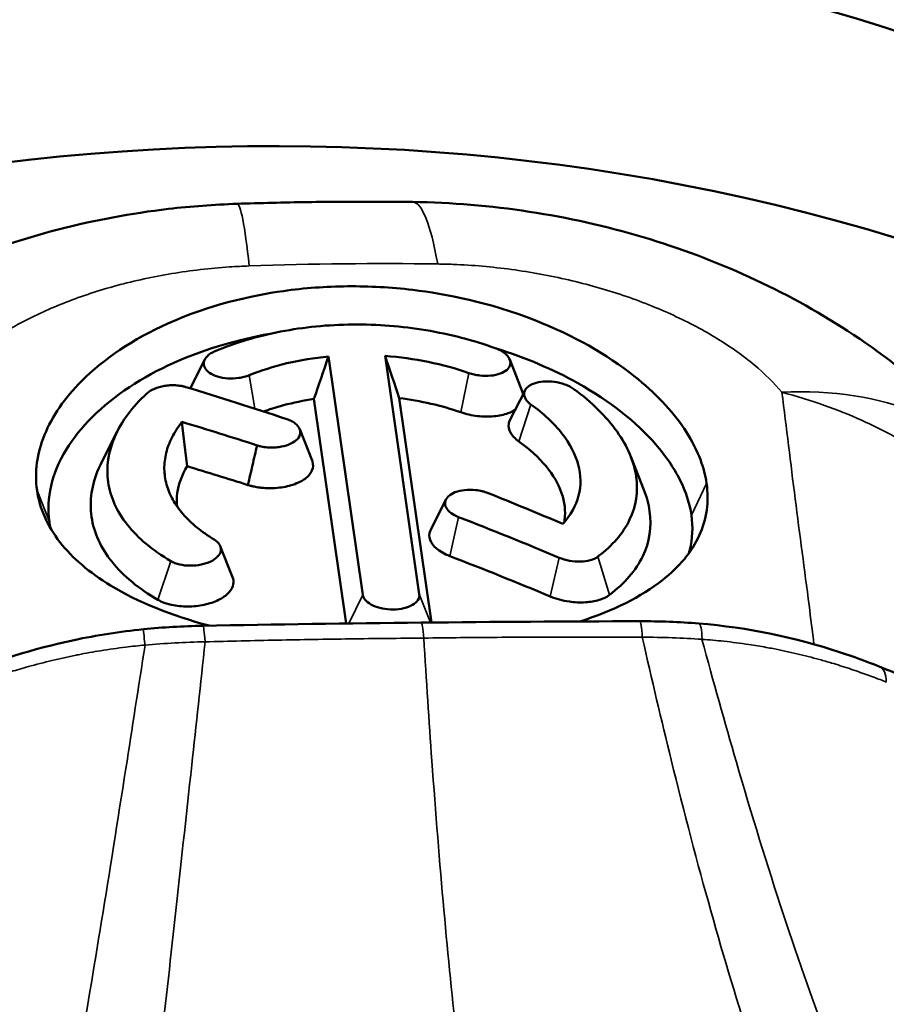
# Model space of a CAD drawing. Header units: millimetres. Extents: x 0 to 4686, y -120 to 1682.
# Tile 371 of 558: x 2083.11 to 2088.61, y 841.5 to 847.75. Entities that reach past the tile are written whole.
import ezdxf

# ---------------------------------------------------------------- set-up
doc = ezdxf.new("R2010")
doc.units = ezdxf.units.MM
doc.header["$LTSCALE"] = 2
doc.layers.add('Sichtbar (ISO)', color=7, linetype='Continuous', lineweight=50)
doc.layers.add('Sichtbar schmal (ISO)', color=7, linetype='Continuous', lineweight=35)

msp = doc.modelspace()

# ---------------------------------------------------------------- linework, layer by layer
at = {"layer": 'Sichtbar (ISO)'}
for p, q in [((2084.1961, 845.4113), (2084.2883, 845.594)), ((2085.0727, 845.6134), (2085.2894, 844.1027)), ((2085.6481, 844.1064), (2085.4314, 845.6171)), ((2086.2213, 845.594), (2086.3029, 845.3873)), ((2086.223, 845.2095), (2086.3185, 845.3988)), ((2085.1846, 843.92), (2084.9803, 845.344)), ((2085.5213, 845.3496), (2085.7255, 843.9263)), ((2084.8901, 845.153), (2084.9688, 844.9537)), ((2083.6317, 844.936), (2083.7336, 845.138)), ((2086.9889, 844.9788), (2087.0722, 844.7676)), ((2085.7208, 844.5148), (2085.8174, 844.7064)), ((2084.3866, 844.4104), (2084.4643, 844.2135))]:
    msp.add_line(p, q, dxfattribs=at)
for centre, major_axis, ratio, start_param, end_param in [((2083.9389, 838.4646), (11.6869, 1.6297), 0.831833, 0, 3.141593), ((2084.1305, 837.0903), (-11.6869, -1.6297), 0.831833, 3.073418, 6.35136), ((2088.2749, 852.1589), (-3.7015, -8.5722), 0.058993, 5.606299, 5.656422), ((2082.7184, 852.4601), (-3.319, 8.901), 0.025172, 3.777703, 3.826108), ((2084.6205, 825.7909), (-14.9847, 17.4038), 0.722899, 5.401219, 5.43392), ((2084.6544, 825.5537), (-14.9831, 17.402), 0.722902, 5.4126, 5.436925), ((2087.4232, 858.3167), (-2.5612, -14.9748), 0.145858, 5.804375, 5.844733), ((2084.5848, 825.5756), (-14.6166, 17.1492), 0.727091, 5.419855, 5.439892), ((2084.6221, 825.7777), (-14.9943, 17.4152), 0.722901, 5.311739, 5.336028), ((2084.6548, 825.5209), (-15.0071, 17.4312), 0.722922, 5.314808, 5.347436), ((2084.5925, 825.5227), (-14.6722, 17.1937), 0.72673, 5.319822, 5.352996)]:
    msp.add_ellipse(centre, major_axis=major_axis, ratio=ratio, start_param=start_param, end_param=end_param, dxfattribs=at)
for points, knots in [([(2080.8686, 844.7219), (2081.0765, 845.0424), (2081.3409, 845.3291), (2081.9529, 845.8245), (2082.3115, 846.0345), (2083.1203, 846.3743), (2083.5866, 846.4944), (2084.2019, 846.5661), (2084.3471, 846.577), (2084.4925, 846.5819)], [0, 0, 0, 0, 0.1196782, 0.1196782, 0.2463729, 0.2463729, 0.3890752, 0.3890752, 0.4327231, 0.4327231, 0.4327231, 0.4327231]), ([(2084.4925, 846.5819), (2084.5668, 846.5844), (2084.6411, 846.5866), (2084.7897, 846.5902), (2084.864, 846.5916), (2085.0124, 846.5939), (2085.0867, 846.5946), (2085.235, 846.5955), (2085.3092, 846.5956), (2085.4574, 846.595), (2085.5315, 846.5944), (2085.6055, 846.5934)], [1.52646959, 1.52646959, 1.52646959, 1.52646959, 1.54420081, 1.54420081, 1.56193203, 1.56193203, 1.57966325, 1.57966325, 1.59739446, 1.59739446, 1.61512568, 1.61512568, 1.61512568, 1.61512568]), ([(2085.6055, 846.5934), (2086.0976, 846.587), (2086.5979, 846.5104), (2087.5282, 846.2328), (2087.971, 846.0315), (2088.7774, 845.5069), (2089.148, 845.1686), (2089.4339, 844.7732)], [0, 0, 0, 0, 0.1479453, 0.1479453, 0.29297, 0.29297, 0.4462453, 0.4462453, 0.4462453, 0.4462453]), ([(2087.4694, 844.8082), (2087.453, 844.9225), (2087.4052, 845.0397), (2087.2495, 845.2716), (2087.1428, 845.3844), (2086.838, 845.6267), (2086.624, 845.7484), (2086.0904, 845.9576), (2085.8162, 846.0109), (2085.4688, 846.0524), (2085.3315, 846.0599), (2085.0553, 846.0574), (2084.9198, 846.0475), (2084.5823, 846), (2084.3192, 845.9418), (2083.8332, 845.7235), (2083.6474, 845.5984), (2083.3997, 845.3501), (2083.3203, 845.2344), (2083.2244, 844.998), (2083.2085, 844.8792), (2083.225, 844.7641)], [0.000001, 0.000001, 0.000001, 0.000001, 0.0637698, 0.0637698, 0.1273342, 0.1273342, 0.2110026, 0.2110026, 0.3107497, 0.3107497, 0.3760594, 0.3760594, 0.4413007, 0.4413007, 0.5409377, 0.5409377, 0.6242892, 0.6242892, 0.6883619, 0.6883619, 0.7524493, 0.7524493, 0.7524493, 0.7524493]), ([(2084.355, 845.6479), (2084.4822, 845.7009), (2084.621, 845.7424), (2084.9165, 845.7997), (2085.0695, 845.815), (2085.3821, 845.8179), (2085.5374, 845.8056), (2085.8434, 845.7545), (2085.9904, 845.7162), (2086.129, 845.6663)], [0.000001, 0.000001, 0.000001, 0.000001, 0.0473892, 0.0473892, 0.0944599, 0.0944599, 0.1413113, 0.1413113, 0.188527, 0.188527, 0.188527, 0.188527]), ([(2084.7009, 845.7571), (2084.5939, 845.7383), (2084.4998, 845.7154), (2084.1884, 845.6264), (2083.9814, 845.5323), (2083.6336, 845.3022), (2083.4972, 845.166), (2083.3637, 844.9469), (2083.3316, 844.8699), (2083.2958, 844.716), (2083.2922, 844.6393), (2083.303, 844.5644)], [0.3378094, 0.3378094, 0.3378094, 0.3378094, 0.3648925, 0.3648925, 0.441763, 0.441763, 0.5214112, 0.5214112, 0.5631521, 0.5631521, 0.6049372, 0.6049372, 0.6049372, 0.6049372]), ([(2084.569, 845.494), (2084.5594, 845.4901), (2084.549, 845.4867), (2084.5272, 845.481), (2084.5157, 845.4787), (2084.4811, 845.4739), (2084.4573, 845.473), (2084.4111, 845.4762), (2084.3889, 845.4802), (2084.3492, 845.4924), (2084.3317, 845.5006), (2084.3039, 845.5201), (2084.2937, 845.5313), (2084.2818, 845.5552), (2084.2803, 845.5678), (2084.2862, 845.5929), (2084.2936, 845.6052), (2084.3115, 845.6226), (2084.3189, 845.6284), (2084.3356, 845.6389), (2084.3449, 845.6437), (2084.355, 845.6479)], [0.000001, 0.000001, 0.000001, 0.000001, 0.00360295, 0.00360295, 0.0072204, 0.0072204, 0.01425993, 0.01425993, 0.02126795, 0.02126795, 0.02822385, 0.02822385, 0.03515531, 0.03515531, 0.04210993, 0.04210993, 0.04914107, 0.04914107, 0.0529392, 0.0529392, 0.05672051, 0.05672051, 0.05672051, 0.05672051]), ([(2086.129, 845.6663), (2086.1401, 845.6623), (2086.1505, 845.6577), (2086.1699, 845.6476), (2086.1787, 845.6421), (2086.2011, 845.6251), (2086.2119, 845.613), (2086.2248, 845.588), (2086.2269, 845.5754), (2086.222, 845.5512), (2086.2152, 845.5398), (2086.1934, 845.5198), (2086.1786, 845.5113), (2086.1433, 845.4984), (2086.1228, 845.494), (2086.0786, 845.4899), (2086.055, 845.4902), (2086.0196, 845.4943), (2086.0077, 845.4964), (2085.9847, 845.5016), (2085.9735, 845.5048), (2085.9629, 845.5085)], [0.000001, 0.000001, 0.000001, 0.000001, 0.00376382, 0.00376382, 0.00753793, 0.00753793, 0.01454674, 0.01454674, 0.0215189, 0.0215189, 0.028437, 0.028437, 0.0353228, 0.0353228, 0.04221066, 0.04221066, 0.04916425, 0.04916425, 0.05274615, 0.05274615, 0.05630736, 0.05630736, 0.05630736, 0.05630736]), ([(2087.3732, 844.6066), (2087.3626, 844.6807), (2087.3381, 844.7563), (2087.2623, 844.9072), (2087.2111, 844.9823), (2087.0244, 845.1974), (2086.8562, 845.3307), (2086.4976, 845.5312), (2086.3228, 845.6059), (2086.1354, 845.6639)], [0.000001, 0.000001, 0.000001, 0.000001, 0.041334, 0.041334, 0.0825517, 0.0825517, 0.1623187, 0.1623187, 0.2232629, 0.2232629, 0.2232629, 0.2232629]), ([(2085.0727, 845.6134), (2084.9821, 845.6047), (2084.8939, 845.5902), (2084.7245, 845.55), (2084.6439, 845.5244), (2084.569, 845.494)], [0, 0, 0, 0, 0.02779951, 0.02779951, 0.05567657, 0.05567657, 0.05567657, 0.05567657]), ([(2085.9629, 845.5085), (2085.8808, 845.5372), (2085.7942, 845.5609), (2085.6157, 845.5975), (2085.5239, 845.6103), (2085.4314, 845.6171)], [0.00000151, 0.00000151, 0.00000151, 0.00000151, 0.02784326, 0.02784326, 0.05568723, 0.05568723, 0.05568723, 0.05568723]), ([(2086.3556, 845.3094), (2086.3477, 845.315), (2086.3408, 845.321), (2086.3291, 845.3335), (2086.3243, 845.34), (2086.3138, 845.3591), (2086.3114, 845.3719), (2086.3156, 845.3962), (2086.3222, 845.4077), (2086.3435, 845.4277), (2086.358, 845.4362), (2086.393, 845.4489), (2086.4135, 845.4531), (2086.4572, 845.4567), (2086.4804, 845.4561), (2086.5267, 845.4498), (2086.5497, 845.4443), (2086.5818, 845.4325), (2086.5923, 845.4279), (2086.6117, 845.4178), (2086.6206, 845.4124), (2086.6286, 845.4065)], [0.000001, 0.000001, 0.000001, 0.000001, 0.00366697, 0.00366697, 0.00734545, 0.00734545, 0.01434924, 0.01434924, 0.02133004, 0.02133004, 0.02826864, 0.02826864, 0.03518815, 0.03518815, 0.0421481, 0.0421481, 0.04918057, 0.04918057, 0.05288506, 0.05288506, 0.05656729, 0.05656729, 0.05656729, 0.05656729]), ([(2083.9203, 845.3784), (2083.9334, 845.3906), (2083.9496, 845.4004), (2083.9686, 845.4086), (2083.9876, 845.4168), (2084.0095, 845.4231), (2084.0324, 845.4269), (2084.0438, 845.4288), (2084.0555, 845.4301), (2084.0672, 845.4307), (2084.079, 845.4314), (2084.0908, 845.4314), (2084.1023, 845.4308), (2084.1078, 845.4305), (2084.1138, 845.4301), (2084.1199, 845.4294), (2084.1255, 845.4288), (2084.1313, 845.428), (2084.1367, 845.4271), (2084.1396, 845.4266), (2084.1423, 845.4261), (2084.145, 845.4256), (2084.1478, 845.425), (2084.1505, 845.4244), (2084.153, 845.4238), (2084.1558, 845.4232), (2084.1584, 845.4226), (2084.1609, 845.4219), (2084.1622, 845.4215), (2084.1635, 845.421), (2084.1647, 845.4208), (2084.166, 845.4206), (2084.1672, 845.4206), (2084.1685, 845.4197)], [0, 0, 0, 0, 0.25, 0.25, 0.25, 0.5, 0.5, 0.5, 0.624549, 0.624549, 0.624549, 0.75, 0.75, 0.75, 0.809844, 0.809844, 0.809844, 0.865351, 0.865351, 0.865351, 0.893868, 0.893868, 0.893868, 0.924162, 0.924162, 0.924162, 0.958007, 0.958007, 0.958007, 0.977421, 0.977421, 0.977421, 1, 1, 1, 1]), ([(2086.6286, 845.4065), (2086.7424, 845.3231), (2086.8346, 845.2319), (2086.9686, 845.0429), (2087.0097, 844.9462), (2087.0369, 844.7565), (2087.0228, 844.6645), (2086.9405, 844.4928), (2086.8728, 844.4139), (2086.781, 844.344)], [0.000001, 0.000001, 0.000001, 0.000001, 0.0528824, 0.0528824, 0.1057709, 0.1057709, 0.1586707, 0.1586707, 0.211585, 0.211585, 0.211585, 0.211585]), ([(2084.0727, 844.3159), (2083.9582, 844.3837), (2083.8652, 844.461), (2083.7303, 844.6307), (2083.689, 844.7223), (2083.662, 844.912), (2083.6764, 845.0092), (2083.7595, 845.2002), (2083.8279, 845.2929), (2083.9203, 845.3784)], [0.000001, 0.000001, 0.000001, 0.000001, 0.0529761, 0.0529761, 0.1059341, 0.1059341, 0.1587489, 0.1587489, 0.2115572, 0.2115572, 0.2115572, 0.2115572]), ([(2084.9803, 845.344), (2084.9141, 845.3341), (2084.8499, 845.3208), (2084.7357, 845.2903), (2084.6928, 845.2761), (2084.6612, 845.2647)], [0.00000096, 0.00000096, 0.00000096, 0.00000096, 0.02077159, 0.02077159, 0.03835306, 0.03835306, 0.03835306, 0.03835306]), ([(2085.9119, 845.2597), (2085.851, 845.2808), (2085.7875, 845.299), (2085.6567, 845.3292), (2085.5895, 845.3411), (2085.5213, 845.3496)], [0.00000161, 0.00000161, 0.00000161, 0.00000161, 0.02062788, 0.02062788, 0.04131602, 0.04131602, 0.04131602, 0.04131602]), ([(2086.2559, 845.2748), (2086.2432, 845.2668), (2086.2285, 845.2597), (2086.1854, 845.2441), (2086.1545, 845.2376), (2086.0878, 845.2314), (2086.0522, 845.2319), (2085.9986, 845.2381), (2085.9804, 845.2412), (2085.9451, 845.2492), (2085.9281, 845.254), (2085.9119, 845.2597)], [0.04669656, 0.04669656, 0.04669656, 0.04669656, 0.05309126, 0.05309126, 0.06352181, 0.06352181, 0.07407909, 0.07407909, 0.07958469, 0.07958469, 0.08505672, 0.08505672, 0.08505672, 0.08505672]), ([(2086.5588, 844.5518), (2086.6083, 844.6072), (2086.6418, 844.6675), (2086.6746, 844.7944), (2086.6737, 844.8606), (2086.6376, 844.9941), (2086.6027, 845.0609), (2086.5013, 845.1902), (2086.4352, 845.2523), (2086.3556, 845.3094)], [0, 0, 0, 0, 0.0371142, 0.0371142, 0.0742222, 0.0742222, 0.1111331, 0.1111331, 0.1480407, 0.1480407, 0.1480407, 0.1480407]), ([(2084.6196, 845.0499), (2084.6201, 845.05), (2084.6206, 845.05), (2084.6214, 845.05), (2084.6218, 845.05), (2084.6223, 845.0499), (2084.6225, 845.0499), (2084.6229, 845.0498), (2084.6231, 845.0497), (2084.6234, 845.0496), (2084.6236, 845.0495), (2084.6243, 845.0492), (2084.6248, 845.049), (2084.6253, 845.0487), (2084.6253, 845.0487), (2084.6261, 845.0482), (2084.6267, 845.0478), (2084.6279, 845.0473), (2084.6284, 845.0471), (2084.6295, 845.0467), (2084.6301, 845.0465), (2084.6326, 845.0459), (2084.6342, 845.0457), (2084.6441, 845.0435), (2084.6487, 845.0423), (2084.6688, 845.0385), (2084.6827, 845.0372), (2084.704, 845.0361), (2084.7131, 845.0359), (2084.7338, 845.0365), (2084.7456, 845.0374), (2084.7799, 845.042), (2084.8014, 845.0474), (2084.839, 845.0622), (2084.8551, 845.0714), (2084.8794, 845.0925), (2084.8877, 845.1043), (2084.8954, 845.1289), (2084.8948, 845.1416), (2084.8847, 845.1662), (2084.8752, 845.178), (2084.8547, 845.194), (2084.8465, 845.1991), (2084.8286, 845.2083), (2084.8188, 845.2124), (2084.8083, 845.2159)], [-0.05912333, -0.05912333, -0.05912333, -0.05912333, -0.05873762, -0.05873762, -0.05848676, -0.05848676, -0.05832115, -0.05832115, -0.05817934, -0.05817934, -0.05799854, -0.05799854, -0.0575336, -0.0575336, -0.0574585, -0.0574585, -0.05672079, -0.05672079, -0.0562731, -0.0562731, -0.0557737, -0.0557737, -0.05425286, -0.05425286, -0.05222531, -0.05222531, -0.04845357, -0.04845357, -0.04576701, -0.04576701, -0.0422494, -0.0422494, -0.03523529, -0.03523529, -0.02831442, -0.02831442, -0.02139995, -0.02139995, -0.01442036, -0.01442036, -0.00740311, -0.00740311, -0.00369589, -0.00369589, -0.000001, -0.000001, -0.000001, -0.000001]), ([(2086.2797, 845.0744), (2086.2676, 845.0829), (2086.257, 845.092), (2086.2391, 845.111), (2086.2318, 845.1208), (2086.216, 845.1496), (2086.2124, 845.1689), (2086.2169, 845.1949), (2086.2194, 845.2023), (2086.223, 845.2095)], [0.000001, 0.000001, 0.000001, 0.000001, 0.00558191, 0.00558191, 0.01118037, 0.01118037, 0.02171879, 0.02171879, 0.02609626, 0.02609626, 0.02609626, 0.02609626]), ([(2084.1437, 845.1981), (2084.1189, 845.1667), (2084.098, 845.1344), (2084.0812, 845.1016), (2084.0645, 845.0688), (2084.0519, 845.0355), (2084.0437, 845.002), (2084.0354, 844.9686), (2084.0314, 844.9349), (2084.0317, 844.9015), (2084.0321, 844.8681), (2084.0367, 844.8349), (2084.0457, 844.8022), (2084.0546, 844.7694), (2084.0679, 844.7373), (2084.0853, 844.7059), (2084.1027, 844.6745), (2084.1242, 844.644), (2084.1497, 844.6145), (2084.1752, 844.585), (2084.2046, 844.5566), (2084.2377, 844.5295), (2084.2707, 844.5025), (2084.3075, 844.4767), (2084.3475, 844.4524)], [0, 0, 0, 0, 0.125, 0.125, 0.125, 0.25, 0.25, 0.25, 0.375, 0.375, 0.375, 0.5, 0.5, 0.5, 0.625, 0.625, 0.625, 0.75, 0.75, 0.75, 0.875, 0.875, 0.875, 1, 1, 1, 1]), ([(2084.5619, 844.7981), (2084.5715, 844.84), (2084.5812, 844.8822), (2084.6003, 844.9659), (2084.61, 845.008), (2084.6196, 845.0499)], [-0.02675772, -0.02675772, -0.02675772, -0.02675772, -0.01338497, -0.01338497, -0.00000408, -0.00000408, -0.00000408, -0.00000408]), ([(2086.5663, 844.5604), (2086.5674, 844.5661), (2086.5683, 844.5718), (2086.5765, 844.633), (2086.5702, 844.6901), (2086.5305, 844.8049), (2086.4974, 844.862), (2086.406, 844.9725), (2086.3482, 845.0254), (2086.2797, 845.0744)], [0.0285224, 0.0285224, 0.0285224, 0.0285224, 0.03180899, 0.03180899, 0.06362524, 0.06362524, 0.09541964, 0.09541964, 0.12719288, 0.12719288, 0.12719288, 0.12719288]), ([(2083.9916, 844.0698), (2083.8703, 844.1405), (2083.7718, 844.2214), (2083.6286, 844.3995), (2083.5847, 844.4959), (2083.5558, 844.6962), (2083.571, 844.799), (2083.6201, 844.9121), (2083.6257, 844.9241), (2083.6317, 844.936)], [0.000001, 0.000001, 0.000001, 0.000001, 0.0559087, 0.0559087, 0.1118473, 0.1118473, 0.1675857, 0.1675857, 0.1742023, 0.1742023, 0.1742023, 0.1742023]), ([(2084.177, 844.917), (2084.1426, 844.8615), (2084.1215, 844.8041), (2084.1103, 844.7181), (2084.1099, 844.6898), (2084.1129, 844.6617)], [0.00000098, 0.00000098, 0.00000098, 0.00000098, 0.03181494, 0.03181494, 0.04747306, 0.04747306, 0.04747306, 0.04747306]), ([(2084.9688, 844.9537), (2084.9698, 844.9511), (2084.9707, 844.9485), (2084.9765, 844.9284), (2084.9761, 844.9092), (2084.96, 844.8728), (2084.9463, 844.8552), (2084.9057, 844.8253), (2084.8807, 844.8115), (2084.8172, 844.7904), (2084.7839, 844.7836), (2084.7111, 844.7767), (2084.6776, 844.778), (2084.6442, 844.781), (2084.6363, 844.782), (2084.6142, 844.7852), (2084.6042, 844.7874), (2084.5917, 844.7902), (2084.5891, 844.7908), (2084.5836, 844.792), (2084.5818, 844.7923), (2084.5789, 844.793), (2084.5778, 844.7933), (2084.576, 844.7938), (2084.5752, 844.7941), (2084.5739, 844.7945), (2084.5733, 844.7947), (2084.5713, 844.7956), (2084.5699, 844.7963), (2084.5681, 844.7969), (2084.5678, 844.797), (2084.5672, 844.7972), (2084.567, 844.7973), (2084.5664, 844.7975), (2084.5661, 844.7975), (2084.5655, 844.7977), (2084.5652, 844.7977), (2084.5639, 844.798), (2084.563, 844.7981), (2084.5619, 844.7981)], [0.02198537, 0.02198537, 0.02198537, 0.02198537, 0.02345456, 0.02345456, 0.03328369, 0.03328369, 0.04164203, 0.04164203, 0.04827258, 0.04827258, 0.05415864, 0.05415864, 0.06059136, 0.06059136, 0.06261135, 0.06261135, 0.06629233, 0.06629233, 0.06723096, 0.06723096, 0.06828192, 0.06828192, 0.06890411, 0.06890411, 0.06934598, 0.06934598, 0.06974673, 0.06974673, 0.070641, 0.070641, 0.07084151, 0.07084151, 0.07098722, 0.07098722, 0.07114702, 0.07114702, 0.07131006, 0.07131006, 0.07181373, 0.07181373, 0.07181373, 0.07181373]), ([(2086.0851, 844.747), (2086.085, 844.7471), (2086.0849, 844.7471), (2086.0847, 844.7472), (2086.0846, 844.7473), (2086.0843, 844.7473), (2086.0842, 844.7473), (2086.0836, 844.7475), (2086.0834, 844.7477), (2086.0822, 844.7481), (2086.0818, 844.7483), (2086.0792, 844.7492), (2086.078, 844.7497), (2086.074, 844.7511), (2086.0706, 844.7523), (2086.0599, 844.7557), (2086.0532, 844.7576), (2086.0327, 844.7626), (2086.0186, 844.765), (2085.9807, 844.769), (2085.9572, 844.769), (2085.9161, 844.7643), (2085.8948, 844.76), (2085.859, 844.7457), (2085.8432, 844.7369), (2085.8206, 844.7145), (2085.8141, 844.7027), (2085.8103, 844.6791), (2085.8121, 844.6663), (2085.8261, 844.6415), (2085.8362, 844.6306), (2085.8627, 844.611), (2085.8789, 844.6023), (2085.8971, 844.5952)], [-0.09932806, -0.09932806, -0.09932806, -0.09932806, -0.09769243, -0.09769243, -0.09605563, -0.09605563, -0.09292944, -0.09292944, -0.08912935, -0.08912935, -0.08547518, -0.08547518, -0.08186292, -0.08186292, -0.07881969, -0.07881969, -0.07432298, -0.07432298, -0.06533179, -0.06533179, -0.05063385, -0.05063385, -0.0382814, -0.0382814, -0.02884355, -0.02884355, -0.02053325, -0.02053325, -0.01291622, -0.01291622, -0.00642467, -0.00642467, -0.000001, -0.000001, -0.000001, -0.000001]), ([(2086.6673, 843.9332), (2086.8783, 844.0014), (2087.0554, 844.089), (2087.2966, 844.279), (2087.3754, 844.374), (2087.4703, 844.5816), (2087.486, 844.6927), (2087.4694, 844.8082)], [0.5451218, 0.5451218, 0.5451218, 0.5451218, 0.6264343, 0.6264343, 0.6910856, 0.6910856, 0.7557306, 0.7557306, 0.7557306, 0.7557306]), ([(2083.225, 844.7641), (2083.2416, 844.6489), (2083.2903, 844.5388), (2083.4489, 844.3347), (2083.5574, 844.2422), (2083.8638, 844.0559), (2084.0763, 843.9708), (2084.3169, 843.9064)], [0.000001, 0.000001, 0.000001, 0.000001, 0.0642166, 0.0642166, 0.128136, 0.128136, 0.210664, 0.210664, 0.210664, 0.210664]), ([(2087.0722, 844.7676), (2087.0899, 844.7227), (2087.1021, 844.6778), (2087.1229, 844.5334), (2087.108, 844.4367), (2087.0213, 844.2566), (2086.9499, 844.1741), (2086.8533, 844.1012)], [0.0868944, 0.0868944, 0.0868944, 0.0868944, 0.1116676, 0.1116676, 0.1674265, 0.1674265, 0.2231557, 0.2231557, 0.2231557, 0.2231557]), ([(2087.3564, 844.3648), (2087.3587, 844.3724), (2087.3607, 844.3799), (2087.3804, 844.4581), (2087.3839, 844.5316), (2087.3732, 844.6066)], [0.55860911, 0.55860911, 0.55860911, 0.55860911, 0.56311221, 0.56311221, 0.60491909, 0.60491909, 0.60491909, 0.60491909]), ([(2085.841, 844.3477), (2085.8242, 844.3542), (2085.8085, 844.3616), (2085.7801, 844.3778), (2085.7674, 844.3867), (2085.737, 844.413), (2085.7236, 844.4314), (2085.7101, 844.4691), (2085.7101, 844.488), (2085.7181, 844.5091), (2085.7193, 844.5119), (2085.7208, 844.5148)], [0, 0, 0, 0, 0.00592472, 0.00592472, 0.01187001, 0.01187001, 0.02242782, 0.02242782, 0.03293696, 0.03293696, 0.0345868, 0.0345868, 0.0345868, 0.0345868]), ([(2084.3475, 844.4524), (2084.3556, 844.4475), (2084.3627, 844.442), (2084.3747, 844.4304), (2084.3796, 844.4242), (2084.3898, 844.4057), (2084.3919, 844.393), (2084.3872, 844.3678), (2084.3803, 844.3554), (2084.3585, 844.3326), (2084.3437, 844.3223), (2084.3081, 844.3052), (2084.2875, 844.2983), (2084.2434, 844.2892), (2084.2201, 844.2868), (2084.1735, 844.2869), (2084.1504, 844.2894), (2084.1185, 844.2968), (2084.1082, 844.2999), (2084.0892, 844.3071), (2084.0805, 844.3113), (2084.0727, 844.3159)], [0.000001, 0.000001, 0.000001, 0.000001, 0.00376455, 0.00376455, 0.00753854, 0.00753854, 0.01454615, 0.01454615, 0.02151426, 0.02151426, 0.02842962, 0.02842962, 0.03531842, 0.03531842, 0.04222036, 0.04222036, 0.04920219, 0.04920219, 0.05279181, 0.05279181, 0.05635995, 0.05635995, 0.05635995, 0.05635995]), ([(2086.781, 844.344), (2086.7747, 844.3392), (2086.7674, 844.3349), (2086.751, 844.3273), (2086.7419, 844.324), (2086.7133, 844.3161), (2086.6919, 844.3131), (2086.6472, 844.312), (2086.6238, 844.3138), (2086.5775, 844.3221), (2086.5547, 844.3287), (2086.5344, 844.3372)], [0, 0, 0, 0, 0.00363089, 0.00363089, 0.00726538, 0.00726538, 0.01419002, 0.01419002, 0.02110721, 0.02110721, 0.02828204, 0.02828204, 0.02828204, 0.02828204]), ([(2084.4643, 844.2135), (2084.4699, 844.1993), (2084.4715, 844.1845), (2084.4658, 844.1509), (2084.4558, 844.1323), (2084.4235, 844.0979), (2084.4015, 844.0823), (2084.3483, 844.0563), (2084.3173, 844.0459), (2084.251, 844.0316), (2084.2157, 844.0278), (2084.145, 844.0275), (2084.1099, 844.031), (2084.0614, 844.0416), (2084.0458, 844.0461), (2084.0169, 844.0568), (2084.0035, 844.0629), (2083.9916, 844.0698)], [0.01366787, 0.01366787, 0.01366787, 0.01366787, 0.0218261, 0.0218261, 0.03232697, 0.03232697, 0.04277323, 0.04277323, 0.05320101, 0.05320101, 0.06369078, 0.06369078, 0.07432281, 0.07432281, 0.07975687, 0.07975687, 0.08517259, 0.08517259, 0.08517259, 0.08517259]), ([(2085.6481, 844.1064), (2085.6499, 844.0936), (2085.647, 844.0808), (2085.6321, 844.0573), (2085.6204, 844.0467), (2085.5902, 844.0289), (2085.5718, 844.0218), (2085.5302, 844.0117), (2085.5072, 844.009), (2085.4576, 844.0083), (2085.4343, 844.011), (2085.3928, 844.0191), (2085.3719, 844.0257), (2085.3362, 844.0426), (2085.3212, 844.0528), (2085.3044, 844.07), (2085.2996, 844.0763), (2085.2926, 844.0894), (2085.2904, 844.096), (2085.2894, 844.1027)], [0.000001, 0.000001, 0.000001, 0.000001, 0.00716598, 0.00716598, 0.01416817, 0.01416817, 0.02113225, 0.02113225, 0.02820393, 0.02820393, 0.03603926, 0.03603926, 0.04520753, 0.04520753, 0.0542284, 0.0542284, 0.05917446, 0.05917446, 0.06410238, 0.06410238, 0.06410238, 0.06410238]), ([(2086.8533, 844.1012), (2086.8314, 844.0844), (2086.8061, 844.0749), (2086.7605, 844.0607), (2086.7307, 844.0564), (2086.6653, 844.052), (2086.6291, 844.0546), (2086.5779, 844.0618), (2086.5567, 844.0661), (2086.516, 844.0771), (2086.4964, 844.0838), (2086.4782, 844.0915)], [0, 0, 0, 0, 0.0127594, 0.0127594, 0.0345374, 0.0345374, 0.0663998, 0.0663998, 0.0894134, 0.0894134, 0.1123768, 0.1123768, 0.1123768, 0.1123768]), ([(2087.4199, 843.9199), (2087.7304, 843.895), (2088.0371, 843.8295), (2088.3988, 843.7107), (2088.4829, 843.6798), (2088.5635, 843.6475)], [0, 0, 0, 0, 0.0946153, 0.0946153, 0.1244385, 0.1244385, 0.1244385, 0.1244385]), ([(2082.716, 843.589), (2082.9478, 843.6794), (2083.2011, 843.76), (2083.6039, 843.8454), (2083.7511, 843.8686), (2083.8987, 843.8833)], [0, 0, 0, 0, 0.0797293, 0.0797293, 0.1242311, 0.1242311, 0.1242311, 0.1242311]), ([(2088.5635, 843.6475), (2088.7792, 843.561), (2088.9743, 843.4609), (2089.1853, 843.3434), (2089.2399, 843.3118), (2089.3214, 843.2661), (2089.3521, 843.2495), (2089.3913, 843.2303), (2089.4036, 843.2254), (2089.4092, 843.2235), (2089.4098, 843.2234), (2089.4098, 843.2234)], [0, 0, 0, 0, 0.0798168, 0.0798168, 0.1126487, 0.1126487, 0.1386068, 0.1386068, 0.158098, 0.158098, 0.1630941, 0.1630941, 0.1630941, 0.1630941])]:
    msp.add_open_spline(points, degree=3, knots=knots, dxfattribs=at)
for points in [[(2086.3029, 845.3873), (2086.3044, 845.3834), (2086.3057, 845.3794), (2086.3067, 845.3755)], [(2083.303, 844.5644), (2083.3049, 844.551), (2083.3073, 844.5376), (2083.3101, 844.5244)], [(2083.8987, 843.8833), (2084.0238, 843.8958), (2084.1496, 843.9033), (2084.275, 843.9057)], [(2084.275, 843.9057), (2084.737, 843.9143), (2085.1989, 843.9208), (2085.6607, 843.9256)], [(2085.6607, 843.9256), (2086.1225, 843.9304), (2086.5842, 843.9335), (2087.0457, 843.9344)], [(2087.0457, 843.9344), (2087.171, 843.9347), (2087.2961, 843.9298), (2087.4199, 843.9199)]]:
    msp.add_open_spline(points, degree=3, dxfattribs=at)
at = {"layer": 'Sichtbar schmal (ISO)'}
for p, q in [((2084.6057, 845.2827), (2084.569, 845.494)), ((2085.9119, 845.2597), (2085.9629, 845.5085)), ((2086.2797, 845.0744), (2086.3556, 845.3094)), ((2087.3732, 844.6066), (2087.4694, 844.8082)), ((2083.303, 844.5644), (2083.225, 844.7641)), ((2085.841, 844.3477), (2085.8971, 844.5952)), ((2086.4782, 844.0915), (2086.5344, 844.3372)), ((2086.8533, 844.1012), (2086.781, 844.344)), ((2083.9916, 844.0698), (2084.0727, 844.3159)), ((2085.2023, 843.9203), (2085.2894, 844.1027)), ((2085.7185, 843.9262), (2085.6481, 844.1064))]:
    msp.add_line(p, q, dxfattribs=at)
for centre, major_axis, ratio, start_param, end_param in [((2084.5766, 844.0833), (-0.0841, 2.4986), 0.047288, 5.712302, 6.283184), ((2085.573, 844.0937), (0.0325, 2.4998), 0.122501, 5.716271, 6.283186), ((2084.2862, 838.1262), (13.9005, 0.9835), 0.576706, 1.423529, 1.509639), ((2087.4079, 843.3085), (2.026, 1.4647), 0.729821, 0.000002, 0.847746), ((2084.2787, 843.7057), (-0.0038, 0.2), 0.0775, 5.223646, 6.283183), ((2085.6628, 843.7256), (-0.0021, 0.2), 0.084977, 5.245604, 6.283186), ((2087.0461, 843.7344), (-0.0004, 0.2), 0.092438, 5.22483, 6.283193), ((2087.4039, 843.7205), (0.016, 0.1994), 0.165306, 5.245301, 6.283179), ((2083.9185, 843.6843), (-0.0198, 0.199), 0.00346, 5.230085, 6.283186), ((2087.0245, 843.0655), (-1.9875, -0.0238), 0.385751, 4.496939, 4.688878), ((2084.1987, 843.2404), (-1.7144, -0.0688), 0.32665, 4.645773, 4.86888), ((2088.4891, 843.4619), (0.0744, 0.1856), 0.504884, 5.38704, 6.283181)]:
    msp.add_ellipse(centre, major_axis=major_axis, ratio=ratio, start_param=start_param, end_param=end_param, dxfattribs=at)
for points, knots in [([(2082.5537, 845.3303), (2082.5875, 845.3897), (2082.6324, 845.449), (2082.687, 845.5067), (2082.7418, 845.5646), (2082.8064, 845.6209), (2082.8793, 845.6745), (2082.9524, 845.7282), (2083.0338, 845.7792), (2083.1221, 845.8265), (2083.2112, 845.8743), (2083.3072, 845.9183), (2083.4087, 845.9579), (2083.5112, 845.9979), (2083.6191, 846.0333), (2083.731, 846.0636), (2083.8438, 846.0941), (2083.9606, 846.1194), (2084.0797, 846.1391), (2084.1996, 846.159), (2084.3219, 846.1731), (2084.4452, 846.1814), (2084.4866, 846.1842), (2084.5281, 846.1864), (2084.5697, 846.1878)], [0, 0, 0, 0, 0.1340673, 0.1340673, 0.1340673, 0.2684844, 0.2684844, 0.2684844, 0.4029999, 0.4029999, 0.4029999, 0.5387741, 0.5387741, 0.5387741, 0.675905, 0.675905, 0.675905, 0.8141502, 0.8141502, 0.8141502, 0.9532431, 0.9532431, 0.9532431, 0.9999956, 0.9999956, 0.9999956, 0.9999956]), ([(2085.7649, 846.2002), (2085.7976, 846.1998), (2085.8304, 846.1989), (2085.8633, 846.1976), (2085.9864, 846.1926), (2086.1099, 846.1819), (2086.2322, 846.1654), (2086.3547, 846.1489), (2086.4762, 846.1267), (2086.5948, 846.0991), (2086.7134, 846.0716), (2086.8292, 846.0387), (2086.9406, 846.0009), (2087.0516, 845.9634), (2087.1582, 845.921), (2087.2588, 845.8747), (2087.3587, 845.8286), (2087.4526, 845.7786), (2087.5389, 845.7257), (2087.6244, 845.6731), (2087.7023, 845.6176), (2087.7711, 845.5603), (2087.8392, 845.5036), (2087.8983, 845.4452), (2087.9469, 845.3863)], [0.0000025, 0.0000025, 0.0000025, 0.0000025, 0.0370593, 0.0370593, 0.0370593, 0.1758955, 0.1758955, 0.1758955, 0.3149188, 0.3149188, 0.3149188, 0.4537351, 0.4537351, 0.4537351, 0.591946, 0.591946, 0.591946, 0.7292041, 0.7292041, 0.7292041, 0.8652907, 0.8652907, 0.8652907, 1, 1, 1, 1]), ([(2087.9469, 845.3863), (2087.9755, 845.1606), (2088.0024, 844.9355), (2088.0312, 844.7104), (2088.06, 844.4853), (2088.0906, 844.2602), (2088.1193, 844.0357), (2088.1298, 843.9532), (2088.1401, 843.8709), (2088.1503, 843.7886)], [0, 0, 0, 0, 0.3333333, 0.3333333, 0.3333333, 0.6666667, 0.6666667, 0.6666667, 0.7890159, 0.7890159, 0.7890159, 0.7890159]), ([(2087.9469, 845.3863), (2088.0385, 845.3627), (2088.1288, 845.3351), (2088.2174, 845.3036), (2088.2971, 845.2753), (2088.3753, 845.2438), (2088.4518, 845.2093), (2088.5204, 845.1784), (2088.5876, 845.1451), (2088.6532, 845.1095), (2088.7117, 845.0778), (2088.7689, 845.0443), (2088.8248, 845.009), (2088.8745, 844.9776), (2088.9231, 844.9449), (2088.9705, 844.9108), (2089.013, 844.8804), (2089.0544, 844.8489), (2089.0949, 844.8164), (2089.1312, 844.7873), (2089.1667, 844.7574), (2089.2014, 844.7267), (2089.2325, 844.6992), (2089.2629, 844.6711), (2089.2925, 844.6424), (2089.3191, 844.6167), (2089.3451, 844.5906), (2089.3705, 844.564), (2089.3933, 844.5402), (2089.4155, 844.516), (2089.4373, 844.4915), (2089.4568, 844.4696), (2089.4759, 844.4474), (2089.4946, 844.4249), (2089.5114, 844.4047), (2089.5279, 844.3843), (2089.544, 844.3638), (2089.5585, 844.3452), (2089.5728, 844.3265), (2089.5867, 844.3078), (2089.5993, 844.2907), (2089.6116, 844.2737), (2089.6236, 844.2565), (2089.6338, 844.242), (2089.6437, 844.2274), (2089.6535, 844.2129)], [0, 0, 0, 0, 0.129181, 0.129181, 0.129181, 0.245414, 0.245414, 0.245414, 0.349539, 0.349539, 0.349539, 0.442326, 0.442326, 0.442326, 0.524907, 0.524907, 0.524907, 0.598769, 0.598769, 0.598769, 0.665023, 0.665023, 0.665023, 0.724465, 0.724465, 0.724465, 0.777728, 0.777728, 0.777728, 0.825452, 0.825452, 0.825452, 0.868283, 0.868283, 0.868283, 0.906835, 0.906835, 0.906835, 0.941671, 0.941671, 0.941671, 0.973208, 0.973208, 0.973208, 1, 1, 1, 1]), ([(2087.8099, 841.0758), (2087.792, 841.1289), (2087.774, 841.1828), (2087.7562, 841.2374), (2087.6685, 841.5057), (2087.5818, 841.7928), (2087.4966, 842.0965), (2087.4113, 842.4003), (2087.3274, 842.7206), (2087.245, 843.0552), (2087.1832, 843.3066), (2087.1221, 843.5661), (2087.062, 843.8325)], [0.1561468, 0.1561468, 0.1561468, 0.1561468, 0.2143356, 0.2143356, 0.2143356, 0.4999077, 0.4999077, 0.4999077, 0.7854799, 0.7854799, 0.7854799, 1, 1, 1, 1]), ([(2083.9093, 843.7829), (2083.8685, 843.7792), (2083.8277, 843.775), (2083.7867, 843.77), (2083.7342, 843.7636), (2083.6814, 843.7562), (2083.6281, 843.7476), (2083.5814, 843.74), (2083.5344, 843.7315), (2083.4869, 843.7221), (2083.482, 843.7211), (2083.4771, 843.7202), (2083.4722, 843.7192), (2083.4215, 843.7089), (2083.3704, 843.6976), (2083.3196, 843.6853), (2083.2692, 843.6732), (2083.2192, 843.6602), (2083.1702, 843.6466), (2083.1329, 843.6363), (2083.0962, 843.6256), (2083.0604, 843.6147), (2083.0495, 843.6114), (2083.0387, 843.6081), (2083.028, 843.6047), (2082.9831, 843.5907), (2082.9397, 843.5764), (2082.8975, 843.562), (2082.8589, 843.5488), (2082.8213, 843.5354), (2082.7847, 843.522), (2082.7531, 843.5104), (2082.7221, 843.4987), (2082.6918, 843.487)], [0, 0, 0, 0, 0.097846, 0.097846, 0.097846, 0.223374, 0.223374, 0.223374, 0.333333, 0.333333, 0.333333, 0.34467, 0.34467, 0.34467, 0.46184, 0.46184, 0.46184, 0.577977, 0.577977, 0.577977, 0.666667, 0.666667, 0.666667, 0.693621, 0.693621, 0.693621, 0.806806, 0.806806, 0.806806, 0.910457, 0.910457, 0.910457, 1, 1, 1, 1]), ([(2083.4367, 840.8758), (2083.4536, 840.9696), (2083.4707, 841.066), (2083.488, 841.1648), (2083.5355, 841.4369), (2083.584, 841.7275), (2083.6339, 842.034), (2083.6838, 842.3406), (2083.735, 842.6633), (2083.7877, 842.9999), (2083.8274, 843.2533), (2083.8679, 843.5147), (2083.9093, 843.7829)], [0.1136894, 0.1136894, 0.1136894, 0.1136894, 0.2169038, 0.2169038, 0.2169038, 0.5013484, 0.5013484, 0.5013484, 0.7857929, 0.7857929, 0.7857929, 1, 1, 1, 1]), ([(2083.9813, 841.0027), (2083.9888, 841.0668), (2083.9964, 841.1321), (2084.004, 841.1985), (2084.0351, 841.4679), (2084.0673, 841.7563), (2084.1008, 842.0613), (2084.1344, 842.3662), (2084.1693, 842.6878), (2084.2057, 843.0236), (2084.2331, 843.2759), (2084.2613, 843.5364), (2084.2904, 843.8038)], [0.1439666, 0.1439666, 0.1439666, 0.1439666, 0.2143357, 0.2143357, 0.2143357, 0.4999005, 0.4999005, 0.4999005, 0.7854654, 0.7854654, 0.7854654, 1, 1, 1, 1]), ([(2085.9102, 841.0776), (2085.903, 841.1378), (2085.8959, 841.1993), (2085.8888, 841.2619), (2085.8593, 841.5234), (2085.831, 841.8048), (2085.8041, 842.1035), (2085.7772, 842.4023), (2085.7517, 842.7184), (2085.7278, 843.0496), (2085.7097, 843.3006), (2085.6926, 843.5603), (2085.6764, 843.8274)], [0.1417546, 0.1417546, 0.1417546, 0.1417546, 0.2102833, 0.2102833, 0.2102833, 0.4966355, 0.4966355, 0.4966355, 0.7829876, 0.7829876, 0.7829876, 1, 1, 1, 1]), ([(2088.6088, 843.5485), (2088.5829, 843.5587), (2088.5565, 843.5689), (2088.5294, 843.5791), (2088.4976, 843.591), (2088.465, 843.6028), (2088.4313, 843.6145), (2088.3943, 843.6273), (2088.3561, 843.64), (2088.3164, 843.6525), (2088.2984, 843.6582), (2088.2801, 843.6638), (2088.2614, 843.6694), (2088.2366, 843.6768), (2088.2112, 843.6841), (2088.1854, 843.6913), (2088.1384, 843.7043), (2088.0899, 843.7167), (2088.0409, 843.7283), (2087.9913, 843.74), (2087.9411, 843.7508), (2087.8913, 843.7604), (2087.8769, 843.7632), (2087.8625, 843.7659), (2087.8481, 843.7685), (2087.8109, 843.7753), (2087.774, 843.7814), (2087.7374, 843.7869), (2087.6843, 843.7949), (2087.6318, 843.8017), (2087.5796, 843.8073), (2087.533, 843.8123), (2087.4867, 843.8163), (2087.4404, 843.8195)], [0, 0, 0, 0, 0.082366, 0.082366, 0.082366, 0.178992, 0.178992, 0.178992, 0.285107, 0.285107, 0.285107, 0.333333, 0.333333, 0.333333, 0.397519, 0.397519, 0.397519, 0.514389, 0.514389, 0.514389, 0.632439, 0.632439, 0.632439, 0.666667, 0.666667, 0.666667, 0.755493, 0.755493, 0.755493, 0.884562, 0.884562, 0.884562, 1, 1, 1, 1]), ([(2088.3431, 840.9998), (2088.3153, 841.07), (2088.2876, 841.1415), (2088.2599, 841.2143), (2088.1572, 841.4849), (2088.0555, 841.7739), (2087.9552, 842.0789), (2087.8548, 842.384), (2087.7558, 842.705), (2087.6582, 843.0401), (2087.5848, 843.2924), (2087.5122, 843.5525), (2087.4404, 843.8195)], [0.1403394, 0.1403394, 0.1403394, 0.1403394, 0.2168993, 0.2168993, 0.2168993, 0.501346, 0.501346, 0.501346, 0.7857927, 0.7857927, 0.7857927, 1, 1, 1, 1])]:
    msp.add_open_spline(points, degree=3, knots=knots, dxfattribs=at)
for points in [[(2087.062, 843.8325), (2086.9104, 843.8335), (2086.6055, 843.8345), (2086.1436, 843.8327), (2085.8326, 843.8295), (2085.6764, 843.8274)], [(2085.6764, 843.8274), (2085.5201, 843.8262), (2085.2092, 843.8228), (2084.7472, 843.815), (2084.4422, 843.8078), (2084.2904, 843.8038)]]:
    msp.add_open_spline(points, degree=3, dxfattribs=at)

doc.saveas('drawing.dxf')
